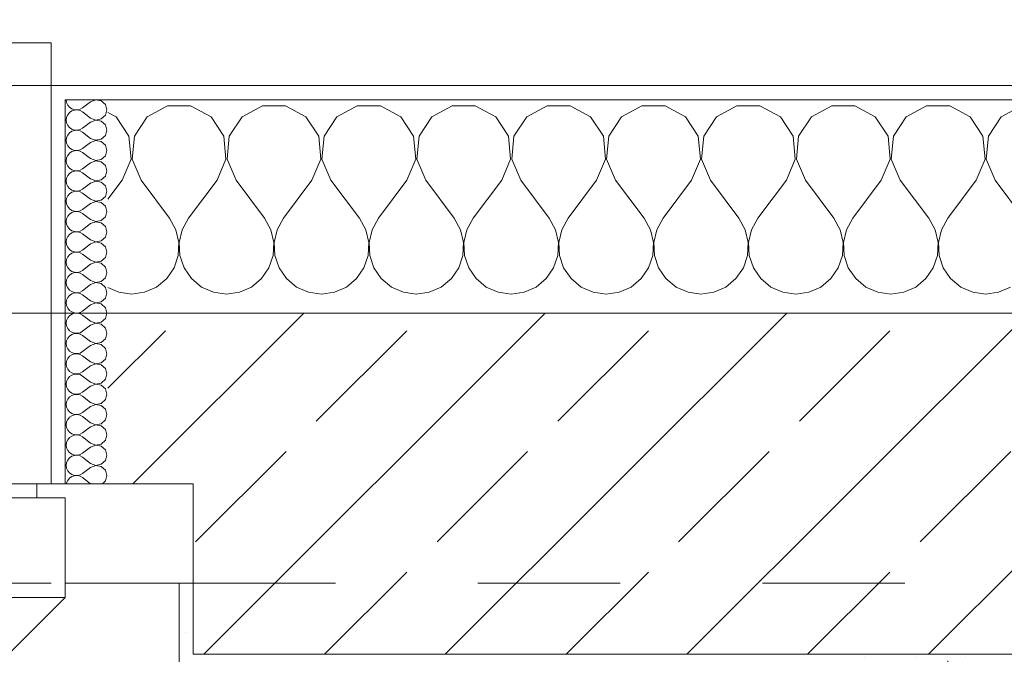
# Model space of a CAD drawing. Header units: metres. Extents: x -3.6 to 90.7, y -11.1 to 18.
# Tile 532 of 656: x 46.588 to 47.28, y 13.455 to 13.901. Entities that reach past the tile are written whole.
import ezdxf

# ---------------------------------------------------------------- set-up
doc = ezdxf.new("R2010")
doc.units = ezdxf.units.M
doc.header["$MEASUREMENT"] = 0
doc.linetypes.add('Strichlinie eng', pattern=[0.115, 0.075, -0.04])
doc.linetypes.add('Untersicht', pattern=[0.1, 0.075, -0.025])
for name, color, linetype in [('152 - Bemaßung_ Beschriftung.Ausbau', 7, 'Continuous'), ('603 - Struktur.Bodenplatte_ Decke Roh', 7, 'Continuous'), ('604 - Struktur.Wand Aussen', 7, 'Continuous'), ('607 - Struktur.Stütze', 7, 'Continuous'), ('Neubau_653 - Abdeckung.TB Verkofferung', 7, 'Continuous')]:
    doc.layers.add(name, color=color, linetype=linetype)
doc.styles.add('ERSTELLTER_STIL_2', font='txt')
doc.dimstyles.new('ERSTELLTER_STIL__3', dxfattribs={"dimtxt": 0.1, "dimasz": 0.0532, "dimexe": 0.18, "dimexo": 0.0625, "dimgap": 0, "dimtad": 1, "dimtih": 1, "dimtoh": 1, "dimzin": 0, "dimdsep": 46, "dimtxsty": 'ERSTELLTER_STIL_2', "dimblk": 'ARROWHEAD_2', "dimblk1": 'ARROWHEAD_2', "dimblk2": 'ARROWHEAD_2', "dimcen": 0.09, "dimse1": 1, "dimse2": 1, "dimclrd": 7, "dimclre": 7, "dimclrt": 7, "dimazin": 0, "dimtfac": 1, "dimtdec": 4, "dimtmove": 0, "dimatfit": 3, "dimfxl": 1, "dimtolj": 1, "dimtzin": 0, "dimarcsym": 0})
pattern_1 = [(45, (0, 0), (-0.01767767, 0.01767767), [0, -0.025])]
pattern_2 = [(0, (0, 0), (0, 0.08660254), [0, -0.05]), (0, (0.025, 0.0433), (0, 0.08660254), [0, -0.05])]

# ---------------------------------------------------------------- blocks, each defined once
blk = doc.blocks.new('*X27')
at = {"layer": '604 - Struktur.Wand Aussen', "color": 7, "linetype": 'Continuous', "lineweight": 5}
for p, q in [((46.65576, 13.83299), (46.65, 13.83608)), ((46.69188, 13.84066), (46.67757, 13.83299)), ((46.70812, 13.84066), (46.69188, 13.84066)), ((46.72243, 13.83299), (46.70812, 13.84066)), ((46.75855, 13.84066), (46.74424, 13.83299)), ((46.77479, 13.84066), (46.75855, 13.84066)), ((46.7891, 13.83299), (46.77479, 13.84066)), ((46.82521, 13.84066), (46.8109, 13.83299)), ((46.84145, 13.84066), (46.82521, 13.84066)), ((46.85576, 13.83299), (46.84145, 13.84066)), ((46.89188, 13.84066), (46.87757, 13.83299)), ((46.90812, 13.84066), (46.89188, 13.84066)), ((46.92243, 13.83299), (46.90812, 13.84066)), ((46.95855, 13.84066), (46.94424, 13.83299)), ((46.97479, 13.84066), (46.95855, 13.84066)), ((46.9891, 13.83299), (46.97479, 13.84066)), ((47.02521, 13.84066), (47.0109, 13.83299)), ((47.04145, 13.84066), (47.02521, 13.84066)), ((47.05576, 13.83299), (47.04145, 13.84066)), ((47.09188, 13.84066), (47.07757, 13.83299)), ((47.10812, 13.84066), (47.09188, 13.84066)), ((47.12243, 13.83299), (47.10812, 13.84066)), ((47.15855, 13.84066), (47.14424, 13.83299)), ((47.17479, 13.84066), (47.15855, 13.84066)), ((47.1891, 13.83299), (47.17479, 13.84066)), ((47.22521, 13.84066), (47.2109, 13.83299)), ((47.24145, 13.84066), (47.22521, 13.84066)), ((47.25576, 13.83299), (47.24145, 13.84066)), ((47.29188, 13.84066), (47.27757, 13.83299)), ((46.66475, 13.81947), (46.65576, 13.83299)), ((46.67757, 13.83299), (46.66858, 13.81947)), ((46.73142, 13.81947), (46.72243, 13.83299)), ((46.74424, 13.83299), (46.73525, 13.81947)), ((46.79808, 13.81947), (46.7891, 13.83299)), ((46.8109, 13.83299), (46.80192, 13.81947)), ((46.86475, 13.81947), (46.85576, 13.83299)), ((46.87757, 13.83299), (46.86858, 13.81947)), ((46.93142, 13.81947), (46.92243, 13.83299)), ((46.94424, 13.83299), (46.93525, 13.81947)), ((46.99808, 13.81947), (46.9891, 13.83299)), ((47.0109, 13.83299), (47.00192, 13.81947)), ((47.06475, 13.81947), (47.05576, 13.83299)), ((47.07757, 13.83299), (47.06858, 13.81947)), ((47.13142, 13.81947), (47.12243, 13.83299)), ((47.14424, 13.83299), (47.13525, 13.81947)), ((47.19808, 13.81947), (47.1891, 13.83299)), ((47.2109, 13.83299), (47.20192, 13.81947)), ((47.26475, 13.81947), (47.25576, 13.83299)), ((47.27757, 13.83299), (47.26858, 13.81947)), ((46.66629, 13.8033), (46.66475, 13.81947)), ((46.66858, 13.81947), (46.66705, 13.8033)), ((46.73295, 13.8033), (46.73142, 13.81947)), ((46.73525, 13.81947), (46.73371, 13.8033)), ((46.79962, 13.8033), (46.79808, 13.81947)), ((46.80192, 13.81947), (46.80038, 13.8033)), ((46.86629, 13.8033), (46.86475, 13.81947)), ((46.86858, 13.81947), (46.86705, 13.8033)), ((46.93295, 13.8033), (46.93142, 13.81947)), ((46.93525, 13.81947), (46.93371, 13.8033)), ((46.99962, 13.8033), (46.99808, 13.81947)), ((47.00192, 13.81947), (47.00038, 13.8033)), ((47.06629, 13.8033), (47.06475, 13.81947)), ((47.06858, 13.81947), (47.06705, 13.8033)), ((47.13295, 13.8033), (47.13142, 13.81947)), ((47.13525, 13.81947), (47.13371, 13.8033)), ((47.19962, 13.8033), (47.19808, 13.81947)), ((47.20192, 13.81947), (47.20038, 13.8033)), ((47.26629, 13.8033), (47.26475, 13.81947)), ((47.26858, 13.81947), (47.26705, 13.8033)), ((46.66, 13.78833), (46.66629, 13.8033)), ((46.66705, 13.8033), (46.67333, 13.78833)), ((46.72667, 13.78833), (46.73295, 13.8033)), ((46.73371, 13.8033), (46.74, 13.78833)), ((46.79333, 13.78833), (46.79962, 13.8033)), ((46.80038, 13.8033), (46.80667, 13.78833)), ((46.86, 13.78833), (46.86629, 13.8033)), ((46.86705, 13.8033), (46.87333, 13.78833)), ((46.92667, 13.78833), (46.93295, 13.8033)), ((46.93371, 13.8033), (46.94, 13.78833)), ((46.99333, 13.78833), (46.99962, 13.8033)), ((47.00038, 13.8033), (47.00667, 13.78833)), ((47.06, 13.78833), (47.06629, 13.8033)), ((47.06705, 13.8033), (47.07333, 13.78833)), ((47.12667, 13.78833), (47.13295, 13.8033)), ((47.13371, 13.8033), (47.14, 13.78833)), ((47.19333, 13.78833), (47.19962, 13.8033)), ((47.20038, 13.8033), (47.20667, 13.78833)), ((47.26, 13.78833), (47.26629, 13.8033)), ((47.26705, 13.8033), (47.27333, 13.78833)), ((46.66, 13.78833), (46.65, 13.775)), ((46.67333, 13.78833), (46.69333, 13.76167)), ((46.72667, 13.78833), (46.70667, 13.76167)), ((46.74, 13.78833), (46.76, 13.76167)), ((46.79333, 13.78833), (46.77333, 13.76167)), ((46.80667, 13.78833), (46.82667, 13.76167)), ((46.86, 13.78833), (46.84, 13.76167)), ((46.87333, 13.78833), (46.89333, 13.76167)), ((46.92667, 13.78833), (46.90667, 13.76167)), ((46.94, 13.78833), (46.96, 13.76167)), ((46.99333, 13.78833), (46.97333, 13.76167)), ((47.00667, 13.78833), (47.02667, 13.76167)), ((47.06, 13.78833), (47.04, 13.76167)), ((47.07333, 13.78833), (47.09333, 13.76167)), ((47.12667, 13.78833), (47.10667, 13.76167)), ((47.14, 13.78833), (47.16, 13.76167)), ((47.19333, 13.78833), (47.17333, 13.76167)), ((47.20667, 13.78833), (47.22667, 13.76167)), ((47.26, 13.78833), (47.24, 13.76167)), ((47.27333, 13.78833), (47.29333, 13.76167)), ((46.69778, 13.75362), (46.69333, 13.76167)), ((46.70667, 13.76167), (46.70222, 13.75362)), ((46.76445, 13.75362), (46.76, 13.76167)), ((46.77333, 13.76167), (46.76888, 13.75362)), ((46.83112, 13.75362), (46.82667, 13.76167)), ((46.84, 13.76167), (46.83555, 13.75362)), ((46.89778, 13.75362), (46.89333, 13.76167)), ((46.90667, 13.76167), (46.90222, 13.75362)), ((46.96445, 13.75362), (46.96, 13.76167)), ((46.97333, 13.76167), (46.96888, 13.75362)), ((47.03112, 13.75362), (47.02667, 13.76167)), ((47.04, 13.76167), (47.03555, 13.75362)), ((47.09778, 13.75362), (47.09333, 13.76167)), ((47.10667, 13.76167), (47.10222, 13.75362)), ((47.16445, 13.75362), (47.16, 13.76167)), ((47.17333, 13.76167), (47.16888, 13.75362)), ((47.23112, 13.75362), (47.22667, 13.76167)), ((47.24, 13.76167), (47.23555, 13.75362)), ((46.69987, 13.74466), (46.69778, 13.75362)), ((46.70222, 13.75362), (46.70013, 13.74466)), ((46.76653, 13.74466), (46.76445, 13.75362)), ((46.76888, 13.75362), (46.7668, 13.74466)), ((46.8332, 13.74466), (46.83112, 13.75362)), ((46.83555, 13.75362), (46.83347, 13.74466)), ((46.89987, 13.74466), (46.89778, 13.75362)), ((46.90222, 13.75362), (46.90013, 13.74466)), ((46.96653, 13.74466), (46.96445, 13.75362)), ((46.96888, 13.75362), (46.9668, 13.74466)), ((47.0332, 13.74466), (47.03112, 13.75362)), ((47.03555, 13.75362), (47.03347, 13.74466)), ((47.09987, 13.74466), (47.09778, 13.75362)), ((47.10222, 13.75362), (47.10013, 13.74466)), ((47.16653, 13.74466), (47.16445, 13.75362)), ((47.16888, 13.75362), (47.1668, 13.74466)), ((47.2332, 13.74466), (47.23112, 13.75362)), ((47.23555, 13.75362), (47.23347, 13.74466)), ((46.69942, 13.73547), (46.69987, 13.74466)), ((46.70013, 13.74466), (46.70058, 13.73547)), ((46.76609, 13.73547), (46.76653, 13.74466)), ((46.7668, 13.74466), (46.76725, 13.73547)), ((46.83275, 13.73547), (46.8332, 13.74466)), ((46.83347, 13.74466), (46.83391, 13.73547)), ((46.89942, 13.73547), (46.89987, 13.74466)), ((46.90013, 13.74466), (46.90058, 13.73547)), ((46.96609, 13.73547), (46.96653, 13.74466)), ((46.9668, 13.74466), (46.96725, 13.73547)), ((47.03275, 13.73547), (47.0332, 13.74466)), ((47.03347, 13.74466), (47.03391, 13.73547)), ((47.09942, 13.73547), (47.09987, 13.74466)), ((47.10013, 13.74466), (47.10058, 13.73547)), ((47.16609, 13.73547), (47.16653, 13.74466)), ((47.1668, 13.74466), (47.16725, 13.73547)), ((47.23275, 13.73547), (47.2332, 13.74466)), ((47.23347, 13.74466), (47.23391, 13.73547)), ((46.69648, 13.72676), (46.69942, 13.73547)), ((46.70058, 13.73547), (46.70352, 13.72676)), ((46.76315, 13.72676), (46.76609, 13.73547)), ((46.76725, 13.73547), (46.77019, 13.72676)), ((46.82981, 13.72676), (46.83275, 13.73547)), ((46.83391, 13.73547), (46.83685, 13.72676)), ((46.89648, 13.72676), (46.89942, 13.73547)), ((46.90058, 13.73547), (46.90352, 13.72676)), ((46.96315, 13.72676), (46.96609, 13.73547)), ((46.96725, 13.73547), (46.97019, 13.72676)), ((47.02981, 13.72676), (47.03275, 13.73547)), ((47.03391, 13.73547), (47.03685, 13.72676)), ((47.09648, 13.72676), (47.09942, 13.73547)), ((47.10058, 13.73547), (47.10352, 13.72676)), ((47.16315, 13.72676), (47.16609, 13.73547)), ((47.16725, 13.73547), (47.17019, 13.72676)), ((47.22981, 13.72676), (47.23275, 13.73547)), ((47.23391, 13.73547), (47.23685, 13.72676)), ((46.69127, 13.71918), (46.69648, 13.72676)), ((46.70352, 13.72676), (46.70873, 13.71918)), ((46.75794, 13.71918), (46.76315, 13.72676)), ((46.77019, 13.72676), (46.77539, 13.71918)), ((46.82461, 13.71918), (46.82981, 13.72676)), ((46.83685, 13.72676), (46.84206, 13.71918)), ((46.89127, 13.71918), (46.89648, 13.72676)), ((46.90352, 13.72676), (46.90873, 13.71918)), ((46.95794, 13.71918), (46.96315, 13.72676)), ((46.97019, 13.72676), (46.97539, 13.71918)), ((47.02461, 13.71918), (47.02981, 13.72676)), ((47.03685, 13.72676), (47.04206, 13.71918)), ((47.09127, 13.71918), (47.09648, 13.72676)), ((47.10352, 13.72676), (47.10873, 13.71918)), ((47.15794, 13.71918), (47.16315, 13.72676)), ((47.17019, 13.72676), (47.17539, 13.71918)), ((47.22461, 13.71918), (47.22981, 13.72676)), ((47.23685, 13.72676), (47.24206, 13.71918)), ((46.68419, 13.71331), (46.69127, 13.71918)), ((46.70873, 13.71918), (46.71581, 13.71331)), ((46.75086, 13.71331), (46.75794, 13.71918)), ((46.77539, 13.71918), (46.78248, 13.71331)), ((46.81752, 13.71331), (46.82461, 13.71918)), ((46.84206, 13.71918), (46.84914, 13.71331)), ((46.88419, 13.71331), (46.89127, 13.71918)), ((46.90873, 13.71918), (46.91581, 13.71331)), ((46.95086, 13.71331), (46.95794, 13.71918)), ((46.97539, 13.71918), (46.98248, 13.71331)), ((47.01752, 13.71331), (47.02461, 13.71918)), ((47.04206, 13.71918), (47.04914, 13.71331)), ((47.08419, 13.71331), (47.09127, 13.71918)), ((47.10873, 13.71918), (47.11581, 13.71331)), ((47.15086, 13.71331), (47.15794, 13.71918)), ((47.17539, 13.71918), (47.18248, 13.71331)), ((47.21752, 13.71331), (47.22461, 13.71918)), ((47.24206, 13.71918), (47.24914, 13.71331)), ((46.65, 13.71293), (46.65756, 13.7096)), ((46.67578, 13.7096), (46.68419, 13.71331)), ((46.71581, 13.71331), (46.72422, 13.7096)), ((46.74244, 13.7096), (46.75086, 13.71331)), ((46.78248, 13.71331), (46.79089, 13.7096)), ((46.80911, 13.7096), (46.81752, 13.71331)), ((46.84914, 13.71331), (46.85756, 13.7096)), ((46.87578, 13.7096), (46.88419, 13.71331)), ((46.91581, 13.71331), (46.92422, 13.7096)), ((46.94244, 13.7096), (46.95086, 13.71331)), ((46.98248, 13.71331), (46.99089, 13.7096)), ((47.00911, 13.7096), (47.01752, 13.71331)), ((47.04914, 13.71331), (47.05756, 13.7096)), ((47.07578, 13.7096), (47.08419, 13.71331)), ((47.11581, 13.71331), (47.12422, 13.7096)), ((47.14244, 13.7096), (47.15086, 13.71331)), ((47.18248, 13.71331), (47.19089, 13.7096)), ((47.20911, 13.7096), (47.21752, 13.71331)), ((47.24914, 13.71331), (47.25756, 13.7096)), ((47.27578, 13.7096), (47.28419, 13.71331)), ((46.65756, 13.7096), (46.66667, 13.70833)), ((46.66667, 13.70833), (46.67578, 13.7096)), ((46.72422, 13.7096), (46.73333, 13.70833)), ((46.73333, 13.70833), (46.74244, 13.7096)), ((46.79089, 13.7096), (46.8, 13.70833)), ((46.8, 13.70833), (46.80911, 13.7096)), ((46.85756, 13.7096), (46.86667, 13.70833)), ((46.86667, 13.70833), (46.87578, 13.7096)), ((46.92422, 13.7096), (46.93333, 13.70833)), ((46.93333, 13.70833), (46.94244, 13.7096)), ((46.99089, 13.7096), (47, 13.70833)), ((47, 13.70833), (47.00911, 13.7096)), ((47.05756, 13.7096), (47.06667, 13.70833)), ((47.06667, 13.70833), (47.07578, 13.7096)), ((47.12422, 13.7096), (47.13333, 13.70833)), ((47.13333, 13.70833), (47.14244, 13.7096)), ((47.19089, 13.7096), (47.2, 13.70833)), ((47.2, 13.70833), (47.20911, 13.7096)), ((47.25756, 13.7096), (47.26667, 13.70833)), ((47.26667, 13.70833), (47.27578, 13.7096))]:
    blk.add_line(p, q, dxfattribs=at)
blk = doc.blocks.new('*X55')
at = {"layer": '604 - Struktur.Wand Aussen', "color": 7, "linetype": 'Continuous', "lineweight": 5}
for p, q in [((46.62071, 13.845), (46.62099, 13.84305)), ((46.62099, 13.84305), (46.62178, 13.84124)), ((46.63786, 13.84357), (46.63214, 13.83929)), ((46.6415, 13.84497), (46.63786, 13.84357)), ((46.64534, 13.84425), (46.6415, 13.84497)), ((46.64822, 13.84161), (46.64534, 13.84425)), ((46.62178, 13.84124), (46.62304, 13.83973)), ((46.62304, 13.83599), (46.62178, 13.83447)), ((46.62304, 13.83973), (46.62466, 13.83861)), ((46.62466, 13.8371), (46.62304, 13.83599)), ((46.62466, 13.83861), (46.62653, 13.83798)), ((46.62653, 13.83773), (46.62466, 13.8371)), ((46.62653, 13.83798), (46.6285, 13.83789)), ((46.6285, 13.83783), (46.62653, 13.83773)), ((46.6285, 13.83789), (46.63042, 13.83833)), ((46.63042, 13.83738), (46.6285, 13.83783)), ((46.63042, 13.83833), (46.63214, 13.83929)), ((46.63214, 13.83643), (46.63042, 13.83738)), ((46.63786, 13.83214), (46.63214, 13.83643)), ((46.64929, 13.83786), (46.64822, 13.84161)), ((46.64822, 13.8341), (46.64929, 13.83786)), ((46.62099, 13.83267), (46.62071, 13.83071)), ((46.62071, 13.83071), (46.62099, 13.82876)), ((46.62178, 13.83447), (46.62099, 13.83267)), ((46.62099, 13.82876), (46.62178, 13.82696)), ((46.63786, 13.82929), (46.63214, 13.825)), ((46.63786, 13.83214), (46.6415, 13.83074)), ((46.6415, 13.83069), (46.63786, 13.82929)), ((46.6415, 13.83074), (46.64534, 13.83147)), ((46.64534, 13.82996), (46.6415, 13.83069)), ((46.64534, 13.83147), (46.64822, 13.8341)), ((46.64822, 13.82733), (46.64534, 13.82996)), ((46.62178, 13.82696), (46.62304, 13.82544)), ((46.62304, 13.82544), (46.62466, 13.82433)), ((46.62466, 13.82282), (46.62304, 13.8217)), ((46.62466, 13.82433), (46.62653, 13.8237)), ((46.62653, 13.82345), (46.62466, 13.82282)), ((46.62653, 13.8237), (46.6285, 13.8236)), ((46.6285, 13.82354), (46.62653, 13.82345)), ((46.6285, 13.8236), (46.63042, 13.82405)), ((46.63042, 13.8231), (46.6285, 13.82354)), ((46.63042, 13.82405), (46.63214, 13.825)), ((46.63214, 13.82214), (46.63042, 13.8231)), ((46.63786, 13.81786), (46.63214, 13.82214)), ((46.64929, 13.82357), (46.64822, 13.82733)), ((46.64822, 13.81982), (46.64929, 13.82357)), ((46.62099, 13.81838), (46.62071, 13.81643)), ((46.62071, 13.81643), (46.62099, 13.81448)), ((46.62178, 13.82018), (46.62099, 13.81838)), ((46.62304, 13.8217), (46.62178, 13.82018)), ((46.63786, 13.815), (46.63214, 13.81071)), ((46.63786, 13.81786), (46.6415, 13.81646)), ((46.6415, 13.8164), (46.63786, 13.815)), ((46.6415, 13.81646), (46.64534, 13.81718)), ((46.64534, 13.81567), (46.6415, 13.8164)), ((46.64534, 13.81718), (46.64822, 13.81982)), ((46.64822, 13.81304), (46.64534, 13.81567)), ((46.62099, 13.81448), (46.62178, 13.81267)), ((46.62178, 13.81267), (46.62304, 13.81116)), ((46.62304, 13.81116), (46.62466, 13.81004)), ((46.62466, 13.80853), (46.62304, 13.80742)), ((46.62466, 13.81004), (46.62653, 13.80941)), ((46.62653, 13.80916), (46.62466, 13.80853)), ((46.62653, 13.80941), (46.6285, 13.80931)), ((46.6285, 13.80926), (46.62653, 13.80916)), ((46.6285, 13.80931), (46.63042, 13.80976)), ((46.63042, 13.80881), (46.6285, 13.80926)), ((46.63042, 13.80976), (46.63214, 13.81071)), ((46.63214, 13.80786), (46.63042, 13.80881)), ((46.64929, 13.80929), (46.64822, 13.81304)), ((46.64822, 13.80553), (46.64929, 13.80929)), ((46.62099, 13.80409), (46.62071, 13.80214)), ((46.62071, 13.80214), (46.62099, 13.80019)), ((46.62178, 13.8059), (46.62099, 13.80409)), ((46.62304, 13.80742), (46.62178, 13.8059)), ((46.63786, 13.80357), (46.63214, 13.80786)), ((46.63786, 13.80357), (46.6415, 13.80217)), ((46.6415, 13.80211), (46.63786, 13.80071)), ((46.6415, 13.80217), (46.64534, 13.8029)), ((46.64534, 13.80139), (46.6415, 13.80211)), ((46.64534, 13.8029), (46.64822, 13.80553)), ((46.64822, 13.79876), (46.64534, 13.80139)), ((46.62099, 13.80019), (46.62178, 13.79839)), ((46.62178, 13.79839), (46.62304, 13.79687)), ((46.62304, 13.79687), (46.62466, 13.79575)), ((46.62466, 13.79425), (46.62304, 13.79313)), ((46.62466, 13.79575), (46.62653, 13.79512)), ((46.62653, 13.79488), (46.62466, 13.79425)), ((46.62653, 13.79512), (46.6285, 13.79503)), ((46.6285, 13.79497), (46.62653, 13.79488)), ((46.6285, 13.79503), (46.63042, 13.79547)), ((46.63042, 13.79453), (46.6285, 13.79497)), ((46.63042, 13.79547), (46.63214, 13.79643)), ((46.63214, 13.79357), (46.63042, 13.79453)), ((46.63786, 13.80071), (46.63214, 13.79643)), ((46.64929, 13.795), (46.64822, 13.79876)), ((46.64822, 13.79124), (46.64929, 13.795)), ((46.62099, 13.78981), (46.62071, 13.78786)), ((46.62071, 13.78786), (46.62099, 13.78591)), ((46.62178, 13.79161), (46.62099, 13.78981)), ((46.62304, 13.79313), (46.62178, 13.79161)), ((46.63786, 13.78929), (46.63214, 13.79357)), ((46.63786, 13.78929), (46.6415, 13.78789)), ((46.6415, 13.78783), (46.63786, 13.78643)), ((46.6415, 13.78789), (46.64534, 13.78861)), ((46.64534, 13.7871), (46.6415, 13.78783)), ((46.64534, 13.78861), (46.64822, 13.79124)), ((46.62099, 13.78591), (46.62178, 13.7841)), ((46.62178, 13.7841), (46.62304, 13.78258)), ((46.62304, 13.78258), (46.62466, 13.78147)), ((46.62466, 13.78147), (46.62653, 13.78084)), ((46.62653, 13.78059), (46.62466, 13.77996)), ((46.62653, 13.78084), (46.6285, 13.78074)), ((46.6285, 13.78069), (46.62653, 13.78059)), ((46.6285, 13.78074), (46.63042, 13.78119)), ((46.63042, 13.78024), (46.6285, 13.78069)), ((46.63042, 13.78119), (46.63214, 13.78214)), ((46.63786, 13.78643), (46.63214, 13.78214)), ((46.64822, 13.78447), (46.64534, 13.7871)), ((46.64929, 13.78071), (46.64822, 13.78447)), ((46.64822, 13.77696), (46.64929, 13.78071)), ((46.62099, 13.77552), (46.62071, 13.77357)), ((46.62071, 13.77357), (46.62099, 13.77162)), ((46.62178, 13.77733), (46.62099, 13.77552)), ((46.62304, 13.77884), (46.62178, 13.77733)), ((46.62466, 13.77996), (46.62304, 13.77884)), ((46.63214, 13.77929), (46.63042, 13.78024)), ((46.63786, 13.775), (46.63214, 13.77929)), ((46.63786, 13.775), (46.6415, 13.7736)), ((46.6415, 13.77354), (46.63786, 13.77214)), ((46.6415, 13.7736), (46.64534, 13.77433)), ((46.64534, 13.77282), (46.6415, 13.77354)), ((46.64534, 13.77433), (46.64822, 13.77696)), ((46.62099, 13.77162), (46.62178, 13.76982)), ((46.62178, 13.76982), (46.62304, 13.7683)), ((46.62304, 13.7683), (46.62466, 13.76718)), ((46.62466, 13.76718), (46.62653, 13.76655)), ((46.62653, 13.76655), (46.6285, 13.76646)), ((46.6285, 13.76646), (46.63042, 13.7669)), ((46.63042, 13.7669), (46.63214, 13.76786)), ((46.63786, 13.77214), (46.63214, 13.76786)), ((46.64822, 13.77018), (46.64534, 13.77282)), ((46.64929, 13.76643), (46.64822, 13.77018)), ((46.64822, 13.76267), (46.64929, 13.76643)), ((46.62099, 13.76124), (46.62071, 13.75929)), ((46.62178, 13.76304), (46.62099, 13.76124)), ((46.62304, 13.76456), (46.62178, 13.76304)), ((46.62466, 13.76567), (46.62304, 13.76456)), ((46.62653, 13.7663), (46.62466, 13.76567)), ((46.6285, 13.7664), (46.62653, 13.7663)), ((46.63042, 13.76595), (46.6285, 13.7664)), ((46.63214, 13.765), (46.63042, 13.76595)), ((46.63786, 13.76071), (46.63214, 13.765)), ((46.63786, 13.76071), (46.6415, 13.75931)), ((46.6415, 13.75931), (46.64534, 13.76004)), ((46.64534, 13.76004), (46.64822, 13.76267)), ((46.62071, 13.75929), (46.62099, 13.75733)), ((46.62099, 13.75733), (46.62178, 13.75553)), ((46.62178, 13.75553), (46.62304, 13.75401)), ((46.62304, 13.75401), (46.62466, 13.7529)), ((46.62466, 13.7529), (46.62653, 13.75227)), ((46.6285, 13.75217), (46.63042, 13.75262)), ((46.63042, 13.75262), (46.63214, 13.75357)), ((46.63786, 13.75786), (46.63214, 13.75357)), ((46.6415, 13.75926), (46.63786, 13.75786)), ((46.64534, 13.75853), (46.6415, 13.75926)), ((46.64822, 13.7559), (46.64534, 13.75853)), ((46.64929, 13.75214), (46.64822, 13.7559)), ((46.62099, 13.74695), (46.62071, 13.745)), ((46.62178, 13.74876), (46.62099, 13.74695)), ((46.62304, 13.75027), (46.62178, 13.74876)), ((46.62466, 13.75139), (46.62304, 13.75027)), ((46.62653, 13.75202), (46.62466, 13.75139)), ((46.62653, 13.75227), (46.6285, 13.75217)), ((46.6285, 13.75211), (46.62653, 13.75202)), ((46.63042, 13.75167), (46.6285, 13.75211)), ((46.63214, 13.75071), (46.63042, 13.75167)), ((46.63786, 13.74643), (46.63214, 13.75071)), ((46.63786, 13.74643), (46.6415, 13.74503)), ((46.6415, 13.74503), (46.64534, 13.74575)), ((46.64534, 13.74575), (46.64822, 13.74839)), ((46.64822, 13.74839), (46.64929, 13.75214)), ((46.62071, 13.745), (46.62099, 13.74305)), ((46.62099, 13.74305), (46.62178, 13.74124)), ((46.62178, 13.74124), (46.62304, 13.73973)), ((46.62304, 13.73973), (46.62466, 13.73861)), ((46.63042, 13.73833), (46.63214, 13.73929)), ((46.63786, 13.74357), (46.63214, 13.73929)), ((46.6415, 13.74497), (46.63786, 13.74357)), ((46.64534, 13.74425), (46.6415, 13.74497)), ((46.64822, 13.74161), (46.64534, 13.74425)), ((46.64929, 13.73786), (46.64822, 13.74161)), ((46.62099, 13.73267), (46.62071, 13.73071)), ((46.62178, 13.73447), (46.62099, 13.73267)), ((46.62304, 13.73599), (46.62178, 13.73447)), ((46.62466, 13.7371), (46.62304, 13.73599)), ((46.62466, 13.73861), (46.62653, 13.73798)), ((46.62653, 13.73773), (46.62466, 13.7371)), ((46.62653, 13.73798), (46.6285, 13.73789)), ((46.6285, 13.73783), (46.62653, 13.73773)), ((46.6285, 13.73789), (46.63042, 13.73833)), ((46.63042, 13.73738), (46.6285, 13.73783)), ((46.63214, 13.73643), (46.63042, 13.73738)), ((46.63786, 13.73214), (46.63214, 13.73643)), ((46.63786, 13.73214), (46.6415, 13.73074)), ((46.64534, 13.73147), (46.64822, 13.7341)), ((46.64822, 13.7341), (46.64929, 13.73786)), ((46.62071, 13.73071), (46.62099, 13.72876)), ((46.62099, 13.72876), (46.62178, 13.72696)), ((46.62178, 13.72696), (46.62304, 13.72544)), ((46.62304, 13.72544), (46.62466, 13.72433)), ((46.63042, 13.72405), (46.63214, 13.725)), ((46.63786, 13.72929), (46.63214, 13.725)), ((46.6415, 13.73069), (46.63786, 13.72929)), ((46.6415, 13.73074), (46.64534, 13.73147)), ((46.64534, 13.72996), (46.6415, 13.73069)), ((46.64822, 13.72733), (46.64534, 13.72996)), ((46.64929, 13.72357), (46.64822, 13.72733)), ((46.62099, 13.71838), (46.62071, 13.71643)), ((46.62178, 13.72018), (46.62099, 13.71838)), ((46.62304, 13.7217), (46.62178, 13.72018)), ((46.62466, 13.72282), (46.62304, 13.7217)), ((46.62466, 13.72433), (46.62653, 13.7237)), ((46.62653, 13.72345), (46.62466, 13.72282)), ((46.62653, 13.7237), (46.6285, 13.7236)), ((46.6285, 13.72354), (46.62653, 13.72345)), ((46.6285, 13.7236), (46.63042, 13.72405)), ((46.63042, 13.7231), (46.6285, 13.72354)), ((46.63214, 13.72214), (46.63042, 13.7231)), ((46.63786, 13.71786), (46.63214, 13.72214)), ((46.64534, 13.71718), (46.64822, 13.71982)), ((46.64822, 13.71982), (46.64929, 13.72357)), ((46.62071, 13.71643), (46.62099, 13.71448)), ((46.62099, 13.71448), (46.62178, 13.71267)), ((46.62178, 13.71267), (46.62304, 13.71116)), ((46.62304, 13.71116), (46.62466, 13.71004)), ((46.63786, 13.715), (46.63214, 13.71071)), ((46.63786, 13.71786), (46.6415, 13.71646)), ((46.6415, 13.7164), (46.63786, 13.715)), ((46.6415, 13.71646), (46.64534, 13.71718)), ((46.64534, 13.71567), (46.6415, 13.7164)), ((46.64822, 13.71304), (46.64534, 13.71567)), ((46.64929, 13.70929), (46.64822, 13.71304)), ((46.62178, 13.7059), (46.62099, 13.70409)), ((46.62304, 13.70742), (46.62178, 13.7059)), ((46.62466, 13.70853), (46.62304, 13.70742)), ((46.62466, 13.71004), (46.62653, 13.70941)), ((46.62653, 13.70916), (46.62466, 13.70853)), ((46.62653, 13.70941), (46.6285, 13.70931)), ((46.6285, 13.70926), (46.62653, 13.70916)), ((46.6285, 13.70931), (46.63042, 13.70976)), ((46.63042, 13.70881), (46.6285, 13.70926)), ((46.63042, 13.70976), (46.63214, 13.71071)), ((46.63214, 13.70786), (46.63042, 13.70881)), ((46.63786, 13.70357), (46.63214, 13.70786)), ((46.64534, 13.7029), (46.64822, 13.70553)), ((46.64822, 13.70553), (46.64929, 13.70929)), ((46.62099, 13.70409), (46.62071, 13.70214)), ((46.62071, 13.70214), (46.62099, 13.70019)), ((46.62099, 13.70019), (46.62178, 13.69839)), ((46.62178, 13.69839), (46.62304, 13.69687)), ((46.63786, 13.70071), (46.63214, 13.69643)), ((46.63786, 13.70357), (46.6415, 13.70217)), ((46.6415, 13.70211), (46.63786, 13.70071)), ((46.6415, 13.70217), (46.64534, 13.7029)), ((46.64534, 13.70139), (46.6415, 13.70211)), ((46.64822, 13.69876), (46.64534, 13.70139)), ((46.64929, 13.695), (46.64822, 13.69876)), ((46.62178, 13.69161), (46.62099, 13.68981)), ((46.62304, 13.69313), (46.62178, 13.69161)), ((46.62304, 13.69687), (46.62466, 13.69575)), ((46.62466, 13.69425), (46.62304, 13.69313)), ((46.62466, 13.69575), (46.62653, 13.69512)), ((46.62653, 13.69488), (46.62466, 13.69425)), ((46.62653, 13.69512), (46.6285, 13.69503)), ((46.6285, 13.69497), (46.62653, 13.69488)), ((46.6285, 13.69503), (46.63042, 13.69547)), ((46.63042, 13.69453), (46.6285, 13.69497)), ((46.63042, 13.69547), (46.63214, 13.69643)), ((46.63214, 13.69357), (46.63042, 13.69453)), ((46.63786, 13.68929), (46.63214, 13.69357)), ((46.64534, 13.68861), (46.64822, 13.69124)), ((46.64822, 13.69124), (46.64929, 13.695)), ((46.62099, 13.68981), (46.62071, 13.68786)), ((46.62071, 13.68786), (46.62099, 13.68591)), ((46.62099, 13.68591), (46.62178, 13.6841)), ((46.62178, 13.6841), (46.62304, 13.68258)), ((46.63786, 13.68643), (46.63214, 13.68214)), ((46.63786, 13.68929), (46.6415, 13.68789)), ((46.6415, 13.68783), (46.63786, 13.68643)), ((46.6415, 13.68789), (46.64534, 13.68861)), ((46.64534, 13.6871), (46.6415, 13.68783)), ((46.64822, 13.68447), (46.64534, 13.6871)), ((46.64929, 13.68071), (46.64822, 13.68447)), ((46.62178, 13.67733), (46.62099, 13.67552)), ((46.62304, 13.67884), (46.62178, 13.67733)), ((46.62304, 13.68258), (46.62466, 13.68147)), ((46.62466, 13.67996), (46.62304, 13.67884)), ((46.62466, 13.68147), (46.62653, 13.68084)), ((46.62653, 13.68059), (46.62466, 13.67996)), ((46.62653, 13.68084), (46.6285, 13.68074)), ((46.6285, 13.68069), (46.62653, 13.68059)), ((46.6285, 13.68074), (46.63042, 13.68119)), ((46.63042, 13.68024), (46.6285, 13.68069)), ((46.63042, 13.68119), (46.63214, 13.68214)), ((46.63214, 13.67929), (46.63042, 13.68024)), ((46.63786, 13.675), (46.63214, 13.67929)), ((46.64534, 13.67433), (46.64822, 13.67696)), ((46.64822, 13.67696), (46.64929, 13.68071)), ((46.62099, 13.67552), (46.62071, 13.67357)), ((46.62071, 13.67357), (46.62099, 13.67162)), ((46.62099, 13.67162), (46.62178, 13.66982)), ((46.62178, 13.66982), (46.62304, 13.6683)), ((46.63786, 13.67214), (46.63214, 13.66786)), ((46.63786, 13.675), (46.6415, 13.6736)), ((46.6415, 13.67354), (46.63786, 13.67214)), ((46.6415, 13.6736), (46.64534, 13.67433)), ((46.64534, 13.67282), (46.6415, 13.67354)), ((46.64822, 13.67018), (46.64534, 13.67282)), ((46.64929, 13.66643), (46.64822, 13.67018)), ((46.62178, 13.66304), (46.62099, 13.66124)), ((46.62304, 13.66456), (46.62178, 13.66304)), ((46.62304, 13.6683), (46.62466, 13.66718)), ((46.62466, 13.66567), (46.62304, 13.66456)), ((46.62466, 13.66718), (46.62653, 13.66655)), ((46.62653, 13.6663), (46.62466, 13.66567)), ((46.62653, 13.66655), (46.6285, 13.66646)), ((46.6285, 13.6664), (46.62653, 13.6663)), ((46.6285, 13.66646), (46.63042, 13.6669)), ((46.63042, 13.66595), (46.6285, 13.6664)), ((46.63042, 13.6669), (46.63214, 13.66786)), ((46.63214, 13.665), (46.63042, 13.66595)), ((46.63786, 13.66071), (46.63214, 13.665)), ((46.64534, 13.66004), (46.64822, 13.66267)), ((46.64822, 13.66267), (46.64929, 13.66643)), ((46.62099, 13.66124), (46.62071, 13.65929)), ((46.62071, 13.65929), (46.62099, 13.65733)), ((46.62099, 13.65733), (46.62178, 13.65553)), ((46.63786, 13.65786), (46.63214, 13.65357)), ((46.63786, 13.66071), (46.6415, 13.65931)), ((46.6415, 13.65926), (46.63786, 13.65786)), ((46.6415, 13.65931), (46.64534, 13.66004)), ((46.64534, 13.65853), (46.6415, 13.65926)), ((46.64822, 13.6559), (46.64534, 13.65853)), ((46.64929, 13.65214), (46.64822, 13.6559)), ((46.62178, 13.65553), (46.62304, 13.65401)), ((46.62304, 13.65027), (46.62178, 13.64876)), ((46.62304, 13.65401), (46.62466, 13.6529)), ((46.62466, 13.65139), (46.62304, 13.65027)), ((46.62466, 13.6529), (46.62653, 13.65227)), ((46.62653, 13.65202), (46.62466, 13.65139)), ((46.62653, 13.65227), (46.6285, 13.65217)), ((46.6285, 13.65211), (46.62653, 13.65202)), ((46.6285, 13.65217), (46.63042, 13.65262)), ((46.63042, 13.65167), (46.6285, 13.65211)), ((46.63042, 13.65262), (46.63214, 13.65357)), ((46.63214, 13.65071), (46.63042, 13.65167)), ((46.63786, 13.64643), (46.63214, 13.65071)), ((46.64822, 13.64839), (46.64929, 13.65214)), ((46.62099, 13.64695), (46.62071, 13.645)), ((46.62071, 13.645), (46.62099, 13.64305)), ((46.62178, 13.64876), (46.62099, 13.64695)), ((46.62099, 13.64305), (46.62178, 13.64124)), ((46.63786, 13.64357), (46.63214, 13.63929)), ((46.63786, 13.64643), (46.6415, 13.64503)), ((46.6415, 13.64497), (46.63786, 13.64357)), ((46.6415, 13.64503), (46.64534, 13.64575)), ((46.64534, 13.64425), (46.6415, 13.64497)), ((46.64534, 13.64575), (46.64822, 13.64839)), ((46.64822, 13.64161), (46.64534, 13.64425)), ((46.62178, 13.64124), (46.62304, 13.63973)), ((46.62304, 13.63599), (46.62178, 13.63447)), ((46.62304, 13.63973), (46.62466, 13.63861)), ((46.62466, 13.6371), (46.62304, 13.63599)), ((46.62466, 13.63861), (46.62653, 13.63798)), ((46.62653, 13.63773), (46.62466, 13.6371)), ((46.62653, 13.63798), (46.6285, 13.63789)), ((46.6285, 13.63783), (46.62653, 13.63773)), ((46.6285, 13.63789), (46.63042, 13.63833)), ((46.63042, 13.63738), (46.6285, 13.63783)), ((46.63042, 13.63833), (46.63214, 13.63929)), ((46.63214, 13.63643), (46.63042, 13.63738)), ((46.63786, 13.63214), (46.63214, 13.63643)), ((46.64929, 13.63786), (46.64822, 13.64161)), ((46.64822, 13.6341), (46.64929, 13.63786)), ((46.62099, 13.63267), (46.62071, 13.63071)), ((46.62071, 13.63071), (46.62099, 13.62876)), ((46.62178, 13.63447), (46.62099, 13.63267)), ((46.62099, 13.62876), (46.62178, 13.62696)), ((46.63786, 13.62929), (46.63214, 13.625)), ((46.63786, 13.63214), (46.6415, 13.63074)), ((46.6415, 13.63069), (46.63786, 13.62929)), ((46.6415, 13.63074), (46.64534, 13.63147)), ((46.64534, 13.62996), (46.6415, 13.63069)), ((46.64534, 13.63147), (46.64822, 13.6341)), ((46.64822, 13.62733), (46.64534, 13.62996)), ((46.62178, 13.62696), (46.62304, 13.62544)), ((46.62304, 13.6217), (46.62178, 13.62018)), ((46.62304, 13.62544), (46.62466, 13.62433)), ((46.62466, 13.62282), (46.62304, 13.6217)), ((46.62466, 13.62433), (46.62653, 13.6237)), ((46.62653, 13.62345), (46.62466, 13.62282)), ((46.62653, 13.6237), (46.6285, 13.6236)), ((46.6285, 13.62354), (46.62653, 13.62345)), ((46.6285, 13.6236), (46.63042, 13.62405)), ((46.63042, 13.6231), (46.6285, 13.62354)), ((46.63042, 13.62405), (46.63214, 13.625)), ((46.63214, 13.62214), (46.63042, 13.6231)), ((46.63786, 13.61786), (46.63214, 13.62214)), ((46.64929, 13.62357), (46.64822, 13.62733)), ((46.64822, 13.61982), (46.64929, 13.62357)), ((46.62099, 13.61838), (46.62071, 13.61643)), ((46.62071, 13.61643), (46.62099, 13.61448)), ((46.62178, 13.62018), (46.62099, 13.61838)), ((46.62099, 13.61448), (46.62178, 13.61267)), ((46.63786, 13.615), (46.63214, 13.61071)), ((46.63786, 13.61786), (46.6415, 13.61646)), ((46.6415, 13.6164), (46.63786, 13.615)), ((46.6415, 13.61646), (46.64534, 13.61718)), ((46.64534, 13.61567), (46.6415, 13.6164)), ((46.64534, 13.61718), (46.64822, 13.61982)), ((46.64822, 13.61304), (46.64534, 13.61567)), ((46.62178, 13.61267), (46.62304, 13.61116)), ((46.62304, 13.60742), (46.62178, 13.6059)), ((46.62304, 13.61116), (46.62466, 13.61004)), ((46.62466, 13.60853), (46.62304, 13.60742)), ((46.62466, 13.61004), (46.62653, 13.60941)), ((46.62653, 13.60916), (46.62466, 13.60853)), ((46.62653, 13.60941), (46.6285, 13.60931)), ((46.6285, 13.60926), (46.62653, 13.60916)), ((46.6285, 13.60931), (46.63042, 13.60976)), ((46.63042, 13.60881), (46.6285, 13.60926)), ((46.63042, 13.60976), (46.63214, 13.61071)), ((46.63214, 13.60786), (46.63042, 13.60881)), ((46.63786, 13.60357), (46.63214, 13.60786)), ((46.64929, 13.60929), (46.64822, 13.61304)), ((46.64822, 13.60553), (46.64929, 13.60929)), ((46.62099, 13.60409), (46.62071, 13.60214)), ((46.62071, 13.60214), (46.62099, 13.60019)), ((46.62178, 13.6059), (46.62099, 13.60409)), ((46.63786, 13.60071), (46.63214, 13.59643)), ((46.63786, 13.60357), (46.6415, 13.60217)), ((46.6415, 13.60211), (46.63786, 13.60071)), ((46.6415, 13.60217), (46.64534, 13.6029)), ((46.64534, 13.60139), (46.6415, 13.60211)), ((46.64534, 13.6029), (46.64822, 13.60553)), ((46.64822, 13.59876), (46.64534, 13.60139)), ((46.62099, 13.60019), (46.62178, 13.59839)), ((46.62178, 13.59839), (46.62304, 13.59687)), ((46.62304, 13.59687), (46.62466, 13.59575)), ((46.62466, 13.59425), (46.62304, 13.59313)), ((46.62466, 13.59575), (46.62653, 13.59512)), ((46.62653, 13.59488), (46.62466, 13.59425)), ((46.62653, 13.59512), (46.6285, 13.59503)), ((46.6285, 13.59497), (46.62653, 13.59488)), ((46.6285, 13.59503), (46.63042, 13.59547)), ((46.63042, 13.59453), (46.6285, 13.59497)), ((46.63042, 13.59547), (46.63214, 13.59643)), ((46.63214, 13.59357), (46.63042, 13.59453)), ((46.63786, 13.58929), (46.63214, 13.59357)), ((46.64929, 13.595), (46.64822, 13.59876)), ((46.64822, 13.59124), (46.64929, 13.595)), ((46.62099, 13.58981), (46.62071, 13.58786)), ((46.62071, 13.58786), (46.62099, 13.58591)), ((46.62178, 13.59161), (46.62099, 13.58981)), ((46.62304, 13.59313), (46.62178, 13.59161)), ((46.63786, 13.58929), (46.6415, 13.58789)), ((46.6415, 13.58783), (46.63786, 13.58643)), ((46.6415, 13.58789), (46.64534, 13.58861)), ((46.64534, 13.5871), (46.6415, 13.58783)), ((46.64534, 13.58861), (46.64822, 13.59124)), ((46.64822, 13.58447), (46.64534, 13.5871)), ((46.62099, 13.58591), (46.62178, 13.5841)), ((46.62178, 13.5841), (46.62304, 13.58258)), ((46.62304, 13.58258), (46.62466, 13.58147)), ((46.62466, 13.57996), (46.62304, 13.57884)), ((46.62466, 13.58147), (46.62653, 13.58084)), ((46.62653, 13.58059), (46.62466, 13.57996)), ((46.62653, 13.58084), (46.6285, 13.58074)), ((46.6285, 13.58069), (46.62653, 13.58059)), ((46.6285, 13.58074), (46.63042, 13.58119)), ((46.63042, 13.58024), (46.6285, 13.58069)), ((46.63042, 13.58119), (46.63214, 13.58214)), ((46.63214, 13.57929), (46.63042, 13.58024)), ((46.63786, 13.58643), (46.63214, 13.58214)), ((46.64929, 13.58071), (46.64822, 13.58447)), ((46.64822, 13.57696), (46.64929, 13.58071)), ((46.62099, 13.57552), (46.62091, 13.575)), ((46.62178, 13.57733), (46.62099, 13.57552)), ((46.62304, 13.57884), (46.62178, 13.57733)), ((46.63786, 13.575), (46.63214, 13.57929)), ((46.64608, 13.575), (46.64822, 13.57696))]:
    blk.add_line(p, q, dxfattribs=at)
blk = doc.blocks.new('*D237')
at = {"layer": '152 - Bemaßung_ Beschriftung.Ausbau', "color": 7, "linetype": 'Continuous', "lineweight": 5}
for p, q in [((44.31, 14.8025), (44.31, 14.9075)), ((46.71, 14.8025), (46.71, 14.9075)), ((44.33021, 14.89), (44.28979, 14.82)), ((46.73021, 14.89), (46.68979, 14.82)), ((44.31, 14.855), (46.71, 14.855))]:
    blk.add_line(p, q, dxfattribs=at)
at = {"layer": '152 - Bemaßung_ Beschriftung.Ausbau', "color": 7, "lineweight": 5, "char_height": 0.1, "attachment_point": 7, "style": 'ERSTELLTER_STIL_2'}
for s, insert in [('\\A1;{\\pql;\\fArial|b0|i0|c0|p38;2,40}', (45.37697, 14.875)), ('\\A1;{\\pql;\\fArial|b0|i0|c0|p38;2,01}', (45.37697, 14.735))]:
    blk.add_mtext(s, dxfattribs=dict(at, insert=insert))
blk = doc.blocks.new('ARROWHEAD_2')
at = {"color": 0, "linetype": 'Continuous', "lineweight": 0}
for p, q in [((-0.378, -0.655), (0.378, 0.655)), ((0, 0), (-1, 0))]:
    blk.add_line(p, q, dxfattribs=at)
blk = doc.blocks.new('*D238')
at = {"layer": '152 - Bemaßung_ Beschriftung.Ausbau', "color": 7, "linetype": 'Continuous', "lineweight": 5}
for p, q in [((46.71, 14.8025), (46.71, 14.9075)), ((47.95399, 14.8025), (47.95399, 14.9075)), ((46.73021, 14.89), (46.68979, 14.82)), ((47.9742, 14.89), (47.93378, 14.82)), ((46.71, 14.855), (47.95399, 14.855))]:
    blk.add_line(p, q, dxfattribs=at)
at = {"layer": '152 - Bemaßung_ Beschriftung.Ausbau', "color": 7, "lineweight": 5, "insert": (47.17392, 14.85559), "char_height": 0.1, "attachment_point": 7, "style": 'ERSTELLTER_STIL_2'}
blk.add_mtext('\\A1;{\\pql;\\fArial|b0|i0|c0|p38;1,24\\fArial|b0|i0|c0|p38;\\A1{\\H.66x;\\S4^  ;}}', dxfattribs=at)
blk = doc.blocks.new('*D274')
at = {"layer": '152 - Bemaßung_ Beschriftung.Ausbau', "color": 7, "linetype": 'Continuous', "lineweight": 5}
for p, q in [((43.80997, 15.3025), (43.80997, 15.4075)), ((47.24003, 15.3025), (47.24003, 15.4075)), ((43.83018, 15.39), (43.78977, 15.32)), ((47.26023, 15.39), (47.21982, 15.32)), ((43.80997, 15.355), (47.24003, 15.355))]:
    blk.add_line(p, q, dxfattribs=at)
at = {"layer": '152 - Bemaßung_ Beschriftung.Ausbau', "color": 7, "lineweight": 5, "char_height": 0.1, "attachment_point": 7, "style": 'ERSTELLTER_STIL_2'}
for s, insert in [('\\A1;{\\pql;\\fArial|b0|i0|c0|p38;3,43\\fArial|b0|i0|c0|p38;\\A1{\\H.66x;\\S01^  ;}}', (45.266, 15.35559)), ('\\A1;{\\pql;\\fArial|b0|i0|c0|p38;17}', (47.06802, 15.375))]:
    blk.add_mtext(s, dxfattribs=dict(at, insert=insert))
blk = doc.blocks.new('*D275')
at = {"layer": '152 - Bemaßung_ Beschriftung.Ausbau', "color": 7, "linetype": 'Continuous', "lineweight": 5}
for p, q in [((47.24003, 15.3025), (47.24003, 15.4075)), ((47.41003, 15.3025), (47.41003, 15.4075)), ((47.26023, 15.39), (47.21982, 15.32)), ((47.43023, 15.39), (47.38982, 15.32)), ((47.24003, 15.355), (47.41003, 15.355))]:
    blk.add_line(p, q, dxfattribs=at)
blk = doc.blocks.new('*D313')
at = {"layer": '152 - Bemaßung_ Beschriftung.Ausbau', "color": 7, "linetype": 'Continuous', "lineweight": 5}
for p, q in [((43.87999, 15.8025), (43.87999, 15.9075)), ((47.17999, 15.8025), (47.17999, 15.9075)), ((43.9002, 15.89), (43.85978, 15.82)), ((47.2002, 15.89), (47.15978, 15.82)), ((43.87999, 15.855), (47.17999, 15.855))]:
    blk.add_line(p, q, dxfattribs=at)
at = {"layer": '152 - Bemaßung_ Beschriftung.Ausbau', "color": 7, "lineweight": 5, "insert": (45.39696, 15.875), "char_height": 0.1, "attachment_point": 7, "style": 'ERSTELLTER_STIL_2'}
blk.add_mtext('\\A1;{\\pql;\\fArial|b0|i0|c0|p38;3,30}', dxfattribs=at)
blk = doc.blocks.new('*D314')
at = {"layer": '152 - Bemaßung_ Beschriftung.Ausbau', "color": 7, "linetype": 'Continuous', "lineweight": 5}
for p, q in [((47.17999, 15.8025), (47.17999, 15.9075)), ((47.47999, 15.8025), (47.47999, 15.9075)), ((47.2002, 15.89), (47.15978, 15.82)), ((47.5002, 15.89), (47.45978, 15.82)), ((47.17999, 15.855), (47.47999, 15.855))]:
    blk.add_line(p, q, dxfattribs=at)
at = {"layer": '152 - Bemaßung_ Beschriftung.Ausbau', "color": 7, "lineweight": 5, "insert": (47.2541, 15.875), "char_height": 0.1, "attachment_point": 7, "style": 'ERSTELLTER_STIL_2'}
blk.add_mtext('\\A1;{\\pql;\\fArial|b0|i0|c0|p38;30}', dxfattribs=at)

msp = doc.modelspace()

# ---------------------------------------------------------------- hatches: boundary and pattern name
at = {"layer": '604 - Struktur.Wand Aussen', "linetype": 'Continuous', "lineweight": 0, "true_color": 0x000000}
h = msp.add_hatch(dxfattribs=at)
h.set_pattern_fill('Verputz_0001', color=18, style=0, pattern_type=2)
h.set_pattern_definition(pattern_2)
h.paths.add_polyline_path([(46.62, 13.855), (46.61, 13.855), (46.61, 13.575), (46.62, 13.575)])
h = msp.add_hatch(dxfattribs=at)
h.set_pattern_fill('Verputz_0001', color=18, style=0, pattern_type=2)
h.set_pattern_definition(pattern_2)
h.paths.add_polyline_path([(46.62, 13.855), (46.62, 13.845), (47.99999, 13.845), (47.99999, 13.855)])
h = msp.add_hatch(dxfattribs=at)
h.set_pattern_fill('Beton__Stahlbeton_0001', color=18, style=0, pattern_type=2)
h.set_pattern_definition([(45, (0, 0), (-0.0848528, 0.0848528), []), (45, (-0.04243, 0.04243), (-0.0848528, 0.0848528), [0.09, -0.03])])
h.paths.add_polyline_path([(46.65, 13.695), (46.65, 13.575), (46.71, 13.575), (46.71, 13.505), (46.71, 13.455), (47.91399, 13.455), (47.91399, 13.61), (47.92399, 13.61), (47.95399, 13.61), (47.95399, 13.695)])
h = msp.add_hatch(dxfattribs=at)
h.set_pattern_fill('Gips_0001', color=18, style=0, pattern_type=2)
h.set_pattern_definition(pattern_1)
h.paths.add_polyline_path([(46.71, 13.445), (46.71, 13.505), (46.7, 13.505), (46.7, 13.445)])
at = {"layer": '607 - Struktur.Stütze', "linetype": 'Continuous', "lineweight": 0, "true_color": 0x000000}
h = msp.add_hatch(dxfattribs=at)
h.set_pattern_fill('Gips_0001', color=18, style=0, pattern_type=2)
h.set_pattern_definition(pattern_1)
h.paths.add_polyline_path([(47.16999, 13.445), (47.17999, 13.445), (47.17999, 13.44998), (47.47999, 13.44998), (47.47999, 13.445), (47.48999, 13.445), (47.48999, 13.455), (47.16999, 13.455)])

# ---------------------------------------------------------------- linework, layer by layer
at = {"layer": '603 - Struktur.Bodenplatte_ Decke Roh', "color": 7, "linetype": 'Continuous', "lineweight": 18, "flags": 128}
msp.add_lwpolyline([(-0.015, 0.005), (62.27503, 0.005), (62.27503, 13.695), (50.77999, 13.695), (50.77999, 13.455), (50.77999, 12.99998), (50.84002, 12.99998), (50.84002, 8.58498), (49.03003, 8.58498), (49.03003, 8.72498), (47.41002, 8.72498), (47.41002, 12.99998), (47.47999, 12.99998), (47.47999, 13.455), (47.47999, 13.695), (14.77999, 13.695)], dxfattribs=at)
at = {"layer": '604 - Struktur.Wand Aussen', "color": 7, "linetype": 'Continuous', "lineweight": 9}
for p, q in [((46.61, 13.885), (44.41, 13.885)), ((46.61, 13.855), (46.61, 13.885)), ((46.62, 13.495), (46.20281, 13.07781))]:
    msp.add_line(p, q, dxfattribs=at)
at = {"layer": '604 - Struktur.Wand Aussen', "color": 7, "linetype": 'Strichlinie eng', "lineweight": 9}
msp.add_line((46.61, 13.855), (44.41, 13.855), dxfattribs=at)
at = {"layer": '604 - Struktur.Wand Aussen', "color": 7, "linetype": 'Continuous', "lineweight": 5}
for p, q in [((46.61, 13.855), (46.61, 13.845)), ((46.62, 13.855), (46.61, 13.855)), ((46.61, 13.855), (46.61, 13.845)), ((46.61, 13.845), (46.61, 13.705)), ((46.61, 13.845), (46.61, 13.705)), ((46.65, 13.845), (46.62, 13.845)), ((46.62, 13.575), (46.62, 13.845)), ((46.62, 13.845), (46.62, 13.575)), ((47.96999, 13.845), (46.65, 13.845)), ((46.61, 13.705), (46.61, 13.695)), ((46.61, 13.705), (46.61, 13.695)), ((46.61, 13.695), (46.61, 13.575)), ((46.61, 13.695), (46.61, 13.575)), ((46.62, 13.575), (46.61, 13.575)), ((46.62, 13.575), (46.61, 13.575)), ((46.62, 13.575), (46.61, 13.575)), ((46.65, 13.575), (46.62, 13.575)), ((46.65, 13.575), (46.62, 13.575)), ((46.65, 13.575), (46.62, 13.575)), ((46.71, 13.505), (46.7, 13.505)), ((46.7, 13.505), (46.7, 13.455)), ((46.7, 13.505), (46.7, 13.455)), ((46.71, 13.505), (46.7, 13.505)), ((46.71, 13.505), (46.7, 13.505)), ((46.7, 13.455), (46.7, 13.445)), ((46.7, 13.455), (46.7, 13.445))]:
    msp.add_line(p, q, dxfattribs=at)
at = {"layer": '604 - Struktur.Wand Aussen', "color": 7, "linetype": 'Continuous', "lineweight": 13}
for p, q in [((47.95399, 13.695), (46.65, 13.695)), ((46.05, 13.575), (46.6, 13.575)), ((46.6, 13.565), (46.6, 13.575)), ((46.6, 13.575), (46.71, 13.575)), ((46.71, 13.575), (46.65, 13.575)), ((46.71, 13.575), (46.65, 13.575)), ((46.71, 13.575), (46.65, 13.575)), ((46.71, 13.575), (46.71, 13.505)), ((46.71, 13.575), (46.71, 13.505)), ((46.71, 13.575), (46.71, 13.505)), ((46.54, 13.565), (46.62, 13.565)), ((46.62, 13.565), (46.6, 13.565)), ((46.62, 13.505), (46.62, 13.565)), ((46.62, 13.565), (46.62, 13.495)), ((46.71, 13.505), (46.62, 13.505)), ((46.71, 13.455), (46.71, 13.505)), ((46.62, 13.495), (46.54, 13.495)), ((46.71, 13.455), (47.91399, 13.455))]:
    msp.add_line(p, q, dxfattribs=at)
at = {"layer": '604 - Struktur.Wand Aussen', "color": 7, "linetype": 'Continuous', "lineweight": 5, "flags": 128}
msp.add_lwpolyline([(47.99999, 13.855), (46.62, 13.855)], dxfattribs=at)
at = {"layer": 'Neubau_653 - Abdeckung.TB Verkofferung', "color": 1, "linetype": 'Untersicht', "lineweight": 9}
for p in [(15.11, 13.50498), (47.24003, 12.95048)]:
    msp.add_line(p, (47.24003, 13.50498), dxfattribs=at)

# ---------------------------------------------------------------- block references
at = {"layer": '604 - Struktur.Wand Aussen', "color": 7, "lineweight": 18}
for name in ['*X55', '*X27']:
    msp.add_blockref(name, (0, 0), dxfattribs=at)

# ---------------------------------------------------------------- dimensions: what is measured, and where the dimension line sits
at = {"layer": '152 - Bemaßung_ Beschriftung.Ausbau', "color": 7, "linetype": 'Continuous', "lineweight": 5}
for base, p1, p2, picture, middle in [((47.17999, 15.855), (43.87999, 12.99998), (47.17999, 12.99998), '*D313', (45.52684, 15.925)), ((47.47999, 15.855), (47.17999, 12.99998), (47.47999, 12.99998), '*D314', (47.33034, 15.925)), ((47.24003, 15.355), (43.80997, 10.62024), (47.24003, 10.74998), '*D274', (45.56906, 15.425)), ((47.41002, 15.355), (47.24003, 10.74998), (47.41002, 10.74998), '*D275', (47.14426, 15.425)), ((47.95399, 14.855), (46.71, 13.575), (47.95399, 13.695), '*D238', (47.43887, 14.925)), ((46.71, 14.855), (44.31, 13.575), (46.71, 13.575), '*D237', (45.50685, 14.925))]:
    dim = msp.add_linear_dim(base=base, p1=p1, p2=p2, dimstyle='ERSTELLTER_STIL__3', dxfattribs=at)
    dim.commit()
    dim.dimension.update_dxf_attribs({"geometry": picture, "text_midpoint": middle, "dimtype": 160})

doc.saveas('drawing.dxf')
